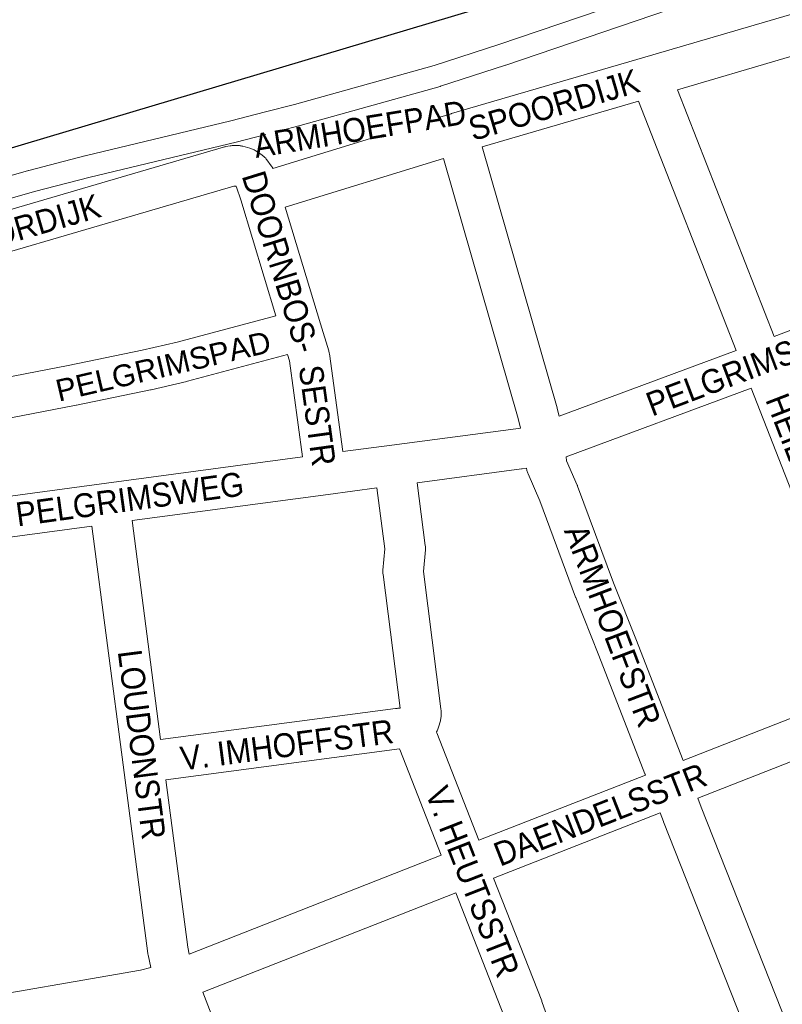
# Paper-space layout 'Layout1' of a CAD drawing. Header units: metres. Extents: x 123097 to 144122, y 392739 to 407589.
# Tile 351 of 510: x 135413 to 135658, y 396699 to 397016. Entities that reach past the tile are written whole.
import ezdxf
from ezdxf.enums import TextEntityAlignment as Align

# ---------------------------------------------------------------- set-up
doc = ezdxf.new("R2010")
doc.units = ezdxf.units.M
doc.header["$MEASUREMENT"] = 0
for name, color, linetype, lineweight in [('gs-anno-wegen algemeen tekst', 7, 'Continuous', 0), ('gs-knt-fietspaden', 7, 'Continuous', 0), ('gs-knt-spoorlijn', 7, 'Continuous', 30), ('gs-knt-wegen algemeen', 7, 'Continuous', 0)]:
    doc.layers.add(name, color=color, linetype=linetype, lineweight=lineweight)
doc.styles.add('Style-Arial', font='arial.ttf')

psp = doc.layouts.get("Layout1")

# ---------------------------------------------------------------- linework, layer by layer
at = {"layer": 'gs-knt-fietspaden', "color": 7, "linetype": 'Continuous', "flags": 128}
for points in [[(135350.694, 396948.063), (135380.307, 396957.126), (135380.372, 396957.146), (135415.939, 396967.279), (135416.016, 396967.3), (135434.031, 396971.995), (135434.098, 396972.011), (135481.015, 396983.256), (135492.153, 396986.134), (135501.508, 396988.553), (135546.399, 397001.105), (135567.196, 397007.847), (135619.481, 397025.654), (135689.151, 397051.127)], [(135691.579, 397044.54), (135621.855, 397019.047), (135621.782, 397019.021), (135569.435, 397001.193), (135569.385, 397001.177), (135548.495, 396994.405), (135548.358, 396994.364), (135503.365, 396981.783), (135503.298, 396981.765), (135496.792, 396980.083)], [(135492.258, 396978.911), (135482.741, 396976.452), (135482.681, 396976.437), (135435.768, 396965.193), (135417.825, 396960.516), (135382.331, 396950.405), (135382.328, 396950.404), (135382.325, 396950.403), (135352.318, 396941.219)]]:
    psp.add_lwpolyline(points, dxfattribs=at)
at = {"layer": 'gs-knt-spoorlijn', "color": 7, "linetype": 'Continuous', "flags": 128}
psp.add_lwpolyline([(134986.283, 396848.094), (135586.8, 397027.306), (135733.58, 397076.219), (135790.701, 397097.302), (136787.994, 397497.452)], dxfattribs=at)
at = {"layer": 'gs-knt-wegen algemeen', "color": 7, "linetype": 'Continuous', "flags": 128}
for points in [[(135548.291, 396984.462), (135551.935, 396985.585), (135552.026, 396985.613), (135614.185, 397003.773), (135689.736, 397025.995), (135690.002, 397026.067), (135690.272, 397026.128), (135694.005, 397026.889)], [(135693.142, 397013.425), (135624.675, 396993.287)], [(135624.675, 396993.287), (135655.823, 396913.988)], [(135612.132, 396989.609), (135561.896, 396974.932)], [(135643.627, 396909.426), (135612.132, 396989.609)], [(135353.058, 396938.098), (135478.702, 396974.837), (135478.922, 396974.898), (135479.144, 396974.95), (135479.368, 396974.995), (135480.797, 396975.254), (135481.099, 396975.301), (135481.403, 396975.334), (135481.708, 396975.353), (135482.013, 396975.358), (135483.196, 396975.348), (135483.472, 396975.34), (135483.747, 396975.32), (135484.021, 396975.288), (135484.294, 396975.245), (135484.564, 396975.191), (135484.832, 396975.124), (135487.107, 396974.512), (135487.408, 396974.424), (135487.705, 396974.32), (135487.996, 396974.203), (135488.281, 396974.072), (135488.559, 396973.927), (135488.831, 396973.769), (135489.094, 396973.598), (135491.038, 396972.266), (135491.293, 396972.082), (135491.54, 396971.886), (135491.776, 396971.678), (135492.002, 396971.459), (135492.218, 396971.229), (135492.422, 396970.989), (135492.614, 396970.739), (135494.005, 396968.838), (135494.175, 396968.594), (135494.333, 396968.343), (135494.48, 396968.085), (135494.572, 396967.906), (135530.132, 396978.866)], [(135561.896, 396974.932), (135585.971, 396891.002), (135586.026, 396890.797), (135586.652, 396888.309)], [(135549.425, 396971.187), (135498.528, 396955.501)], [(135574.185, 396884.5), (135573.426, 396887.514), (135549.425, 396971.187)], [(135484.19, 396957.933), (135482.878, 396961.996), (135482.764, 396962.152), (135482.654, 396962.228), (135482.364, 396962.306), (135482.027, 396962.244), (135355.883, 396925.359)], [(135484.193, 396957.925), (135484.191, 396957.929), (135484.19, 396957.933)], [(135484.193, 396957.925), (135484.191, 396957.929), (135484.19, 396957.933)], [(135495.477, 396920.624), (135484.208, 396957.873), (135484.193, 396957.925)], [(135498.528, 396955.501), (135509.885, 396917.961), (135512.494, 396909.337), (135512.564, 396909.09), (135512.623, 396908.84), (135512.673, 396908.588), (135512.713, 396908.334), (135517.009, 396876.907)], [(135655.823, 396913.988), (135718.304, 396937.59)], [(135362.716, 396891.859), (135428.728, 396904.592), (135452.489, 396909.506), (135463.774, 396912.128), (135495.477, 396920.624)], [(135586.652, 396888.309), (135643.627, 396909.426)], [(135499.249, 396908.156), (135467.039, 396899.524), (135466.828, 396899.471), (135455.358, 396896.806), (135455.204, 396896.772), (135431.322, 396891.833), (135431.241, 396891.817), (135431.237, 396891.816), (135431.233, 396891.815), (135365.254, 396879.089)], [(135504.103, 396875.192), (135499.883, 396906.06), (135499.249, 396908.156)], [(135648.383, 396897.303), (135588.922, 396875.265)], [(135686.118, 396800.989), (135648.383, 396897.303)], [(135517.009, 396876.907), (135532.778, 396878.988), (135572.741, 396884.262), (135574.185, 396884.5)], [(135364.712, 396855.007), (135369.418, 396853.507), (135373.683, 396855.394), (135373.914, 396855.491), (135374.149, 396855.579), (135374.388, 396855.658), (135374.629, 396855.728), (135390.129, 396859.887), (135390.401, 396859.953), (135390.675, 396860.008), (135390.952, 396860.051), (135441.057, 396866.764), (135504.103, 396875.192)], [(135588.922, 396875.265), (135589.007, 396873.948), (135592.426, 396866.148), (135592.498, 396865.977), (135592.565, 396865.804), (135604.109, 396834.764), (135611.466, 396816.177), (135611.478, 396816.146), (135626.29, 396778.149), (135626.509, 396777.627)], [(135576.121, 396871.624), (135574.751, 396871.398), (135574.547, 396871.368), (135540.923, 396866.93)], [(135614.381, 396772.88), (135614.252, 396773.189), (135614.19, 396773.343), (135599.354, 396811.401), (135591.978, 396830.035), (135591.929, 396830.162), (135580.426, 396861.092), (135576.622, 396869.771), (135576.514, 396870.033), (135576.418, 396870.299), (135576.333, 396870.57), (135576.26, 396870.844), (135576.199, 396871.121), (135576.15, 396871.4), (135576.121, 396871.624)], [(135528.015, 396865.226), (135512.294, 396863.152), (135449.218, 396854.719)], [(135535.444, 396794.388), (135529.991, 396837.428), (135529.962, 396837.701), (135529.945, 396837.976), (135529.939, 396838.251), (135529.945, 396838.526), (135529.963, 396838.801), (135530.553, 396845.7), (135528.015, 396865.226)], [(135540.923, 396866.93), (135543.555, 396846.683), (135543.585, 396846.405), (135543.603, 396846.127), (135543.609, 396845.847), (135543.603, 396845.568), (135543.585, 396845.289), (135542.994, 396838.379), (135548.585, 396794.254), (135548.611, 396794.019), (135548.628, 396793.782), (135548.636, 396793.545), (135548.658, 396792.233), (135548.656, 396791.916), (135548.638, 396791.599), (135548.605, 396791.284), (135548.556, 396790.97), (135548.492, 396790.659), (135548.413, 396790.352), (135547.82, 396788.256), (135547.727, 396787.953), (135547.618, 396787.656), (135547.496, 396787.364), (135547.359, 396787.078), (135547.209, 396786.8), (135547.172, 396786.738), (135547.28, 396786.48), (135547.281, 396786.476), (135547.282, 396786.473)], [(135449.218, 396854.719), (135458.433, 396784.313)], [(135436.314, 396852.992), (135393.097, 396847.202), (135378.489, 396843.283), (135373.306, 396840.991), (135372.426, 396840.601), (135372.135, 396840.481), (135371.839, 396840.375), (135371.538, 396840.283), (135371.233, 396840.206), (135370.925, 396840.144), (135370.614, 396840.097), (135370.301, 396840.065), (135369.987, 396840.048), (135369.672, 396840.046), (135369.358, 396840.06), (135369.045, 396840.088)], [(135455.267, 396710.985), (135454.392, 396715.05), (135454.341, 396715.311), (135454.301, 396715.575), (135446.37, 396776.159), (135436.314, 396852.992)], [(135626.509, 396777.627), (135686.118, 396800.989)], [(135458.433, 396784.313), (135533.989, 396794.319), (135534.232, 396794.346), (135534.475, 396794.364), (135534.718, 396794.374), (135535.444, 396794.388)], [(135690.864, 396788.865), (135631.295, 396765.518)], [(135547.282, 396786.473), (135560.799, 396751.928)], [(135535.262, 396781.354), (135460.124, 396771.404)], [(135548.677, 396747.177), (135535.376, 396781.171), (135535.262, 396781.354)], [(135560.799, 396751.928), (135614.381, 396772.88)], [(135460.124, 396771.404), (135467.176, 396717.529), (135467.646, 396715.348)], [(135631.295, 396765.518), (135632.371, 396762.622), (135664.316, 396681.833), (135666.72, 396680.976)], [(135619.169, 396760.772), (135565.544, 396739.804)], [(135656.274, 396671.413), (135655.867, 396671.712), (135655.638, 396671.887), (135655.418, 396672.072), (135655.206, 396672.267), (135655.002, 396672.471), (135654.809, 396672.683), (135654.227, 396673.35), (135654.043, 396673.57), (135653.869, 396673.799), (135653.705, 396674.034), (135653.552, 396674.277), (135653.098, 396675.034), (135652.965, 396675.265), (135652.842, 396675.503), (135652.728, 396675.745), (135652.625, 396675.991), (135620.238, 396757.897), (135620.19, 396758.024), (135619.169, 396760.772)], [(135467.646, 396715.348), (135548.677, 396747.177)], [(135565.544, 396739.804), (135581.022, 396700.265), (135581.092, 396700.079), (135584.106, 396691.626)], [(135553.422, 396735.053), (135471.99, 396703.066)], [(135558.971, 396688.798), (135569.743, 396693.141), (135568.862, 396695.612), (135553.422, 396735.053)], [(135391.101, 396699.65), (135391.303, 396699.685), (135451.992, 396710.201), (135455.267, 396710.985)], [(135471.99, 396703.066), (135488.224, 396661.118)]]:
    psp.add_lwpolyline(points, dxfattribs=at)

# ---------------------------------------------------------------- texts
at = {"layer": 'gs-anno-wegen algemeen tekst', "color": 7, "style": 'Style-Arial', "width": 0.909091}
for s, rotation, p in [('SPOORDIJK', 16.4034, (135584.934, 396988.445)), ('ARMHOEFPAD', 9.22979, (135522.533, 396980.68)), ('DOORNBOS-', 287.18903, (135497.038, 396937.946)), ('SPOORDIJK', 16.2185, (135411.566, 396948.328)), ('PELGRIMSWEG', 20.7022, (135649.724, 396904.813)), ('SESTR', 277.78455, (135508.85, 396888.529)), ('HEILE SCHOORSTR', 291.17143, (135673.334, 396851.465)), ('PELGRIMSWEG', 7.8165, (135448.49, 396861.67)), ('ARMHOEFSTR', 290.8364, (135603.854, 396820.921)), ('LOUDONSTR', 277.3898, (135452.374, 396782.716)), ('V. IMHOFFSTR', 7.43323, (135499.045, 396782.614)), ('DAENDELSSTR', 21.4454, (135599.824, 396760.198)), ('V. HEUTSSTR', 291.33109, (135558.803, 396738.617))]:
    psp.add_text(s, height=7.7, rotation=rotation, dxfattribs=at).set_placement(p, align=Align.MIDDLE_CENTER)
at = {"layer": 'gs-anno-wegen algemeen tekst', "color": 7, "style": 'Style-Arial'}
psp.add_text('PELGRIMSPAD', height=7, rotation=13.1341, dxfattribs=at).set_placement((135459.266, 396904.397), align=Align.MIDDLE_CENTER)

doc.saveas('drawing.dxf')
